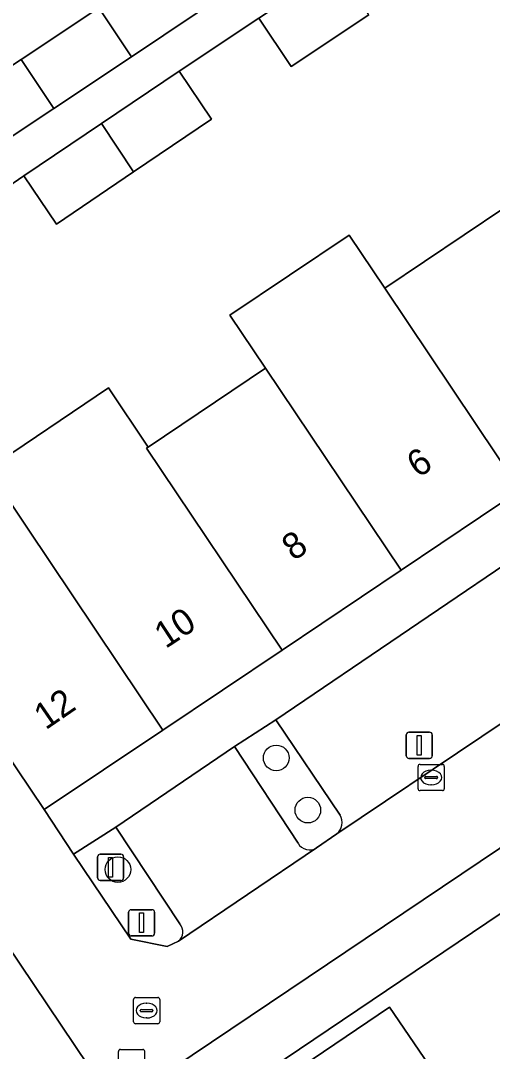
# Model space of a CAD drawing. Extents: x 158793 to 159888, y 384317 to 385256.
# Drawn here: x 158933.58 to 158951.57, y 384469.76 to 384509.06 of the extents above; entities that cross this region are included whole.
import ezdxf

# ---------------------------------------------------------------- set-up
doc = ezdxf.new("R2010")
doc.units = 0
for name, color, linetype in [('IMGEO_Boom', 7, 'Continuous'), ('IMGEO_Erf', 7, 'Continuous'), ('IMGEO_Groenvoorziening', 7, 'Continuous'), ('IMGEO_Kolk', 7, 'Continuous'), ('IMGEO_Lichtmast', 7, 'Continuous'), ('IMGEO_Pand', 7, 'Continuous'), ('IMGEO_Pand_nummerreeks', 7, 'Continuous'), ('IMGEO_Parkeervlak_open', 7, 'Continuous'), ('IMGEO_Rijbaan_lokaal_open', 7, 'Continuous'), ('IMGEO_Rioolput', 7, 'Continuous'), ('IMGEO_Voetpad_open', 7, 'Continuous')]:
    doc.layers.add(name, color=color, linetype=linetype)

msp = doc.modelspace()

# ---------------------------------------------------------------- linework, layer by layer
at = {"layer": 'IMGEO_Boom'}
for centre in [(158943.328, 384480.95), (158944.535, 384478.961), (158937.292, 384476.695)]:
    msp.add_circle(centre, 0.489, dxfattribs=at)
at = {"layer": 'IMGEO_Erf'}
for points in [[(158927.349, 384510.037), (158928.161, 384508.831), (158923.869, 384505.933), (158927.06, 384501.18), (158927.392, 384500.76), (158931.873, 384503.736), (158930.633, 384505.603), (158933.602, 384507.575), (158936.57, 384509.546), (158937.81, 384507.679), (158946.52, 384513.53)], [(158946.867, 384509.284), (158943.9, 384507.305), (158942.671, 384509.148), (158939.625, 384507.135), (158940.865, 384505.299), (158937.892, 384503.291), (158934.948, 384501.302), (158933.708, 384503.138), (158932.135, 384502.072)], [(158932.333, 384491.96), (158936.929, 384495.058), (158938.449, 384492.803), (158942.924, 384495.808), (158941.565, 384497.832), (158946.107, 384500.879), (158947.465, 384498.856), (158952.005, 384501.905)]]:
    msp.add_lwpolyline(points, dxfattribs=at)
msp.add_lwpolyline([(158952.313, 384474.588), (158955.028, 384476.41), (158954.683, 384476.897), (158943.127, 384469.112), (158943.486, 384468.628), (158947.655, 384471.449), (158950.46, 384467.335), (158952.777, 384468.889), (158955.093, 384470.444)], close=True, dxfattribs=at)
at = {"layer": 'IMGEO_Groenvoorziening'}
for points in [[(158945.768, 384478.775), (158943.309, 384482.4), (158941.736, 384481.389), (158944.163, 384477.698)], [(158939.656, 384474.621), (158937.216, 384478.314), (158935.604, 384477.288), (158937.781, 384474.037), (158939.171, 384473.761), (158939.597, 384473.965)], [(158944.87, 384477.519), (158945.645, 384478.054)]]:
    msp.add_lwpolyline(points, dxfattribs=at)
for centre, radius, start, end in [((158945.247, 384478.493), 0.592, 312.2014, 28.4361), ((158944.605, 384477.958), 0.513, 210.4848, 301.0998), ((158939.311, 384474.321), 0.457, 308.7681, 40.9533)]:
    msp.add_arc(centre, radius, start, end, dxfattribs=at)
at = {"layer": 'IMGEO_Kolk'}
for p, q in [((158948.813, 384480.704), (158949.665, 384480.704)), ((158948.738, 384479.778), (158948.738, 384480.63)), ((158949.226, 384480.484), (158949.251, 384480.484)), ((158949.739, 384480.63), (158949.739, 384479.778)), ((158948.997, 384480.198), (158948.997, 384480.21)), ((158949.435, 384480.161), (158949.037, 384480.161)), ((158949.04, 384480.247), (158949.438, 384480.247)), ((158949.249, 384479.924), (158949.224, 384479.924)), ((158949.481, 384480.21), (158949.481, 384480.198)), ((158949.665, 384479.704), (158948.813, 384479.704))]:
    msp.add_line(p, q, dxfattribs=at)
for points in [[(158948.813, 384480.704), (158949.665, 384480.704)], [(158948.738, 384479.778), (158948.738, 384480.63)], [(158949.739, 384480.63), (158949.739, 384479.778)], [(158949.665, 384479.704), (158948.813, 384479.704)]]:
    msp.add_lwpolyline(points, dxfattribs=at)
for centre, radius, start, end in [((158948.815, 384480.628), 0.0765, 91.552, 178.448), ((158948.815, 384480.628), 0.0765, 91.552, 178.448), ((158949.663, 384480.628), 0.0765, 1.552, 88.448), ((158949.663, 384480.628), 0.0765, 1.552, 88.448), ((158949.037, 384480.207), 0.0403, 85.8775, 175.7526), ((158949.034, 384480.197), 0.0366, 178.938, 274.7102), ((158949.438, 384480.204), 0.043, 264.8664, 352.4533), ((158949.442, 384480.209), 0.0386, 1.7309, 96.639), ((158948.815, 384479.78), 0.0765, 181.552, 268.448), ((158948.815, 384479.78), 0.0765, 181.552, 268.448), ((158949.663, 384479.78), 0.0765, 271.552, 358.448), ((158949.663, 384479.78), 0.0765, 271.552, 358.448)]:
    msp.add_arc(centre, radius, start, end, dxfattribs=at)
for centre, major_axis, ratio, start_param, end_param in [((158949.225, 384480.204), (-0.387, 0.002), 0.722429, 4.712389, 7.853982), ((158949.25, 384480.204), (-0.39, 0.002), 0.717154, 1.570796, 4.712389)]:
    msp.add_ellipse(centre, major_axis=major_axis, ratio=ratio, start_param=start_param, end_param=end_param, dxfattribs=at)
at = {"layer": 'IMGEO_Lichtmast'}
for p, q in [((158948.388, 384481.934), (158949.178, 384481.934)), ((158949.178, 384481.934), (158948.388, 384481.934)), ((158948.288, 384481.034), (158948.288, 384481.834)), ((158948.288, 384481.834), (158948.288, 384481.034)), ((158949.278, 384481.834), (158949.278, 384481.034)), ((158949.278, 384481.034), (158949.278, 384481.834)), ((158949.178, 384480.934), (158948.388, 384480.934)), ((158948.388, 384480.934), (158949.178, 384480.934)), ((158936.519, 384476.381), (158936.519, 384477.181)), ((158936.519, 384477.181), (158936.519, 384476.381)), ((158936.619, 384477.281), (158937.409, 384477.281)), ((158937.409, 384477.281), (158936.619, 384477.281)), ((158937.509, 384477.181), (158937.509, 384476.381)), ((158937.509, 384476.381), (158937.509, 384477.181)), ((158937.409, 384476.281), (158936.619, 384476.281)), ((158936.619, 384476.281), (158937.409, 384476.281)), ((158937.7, 384474.266), (158937.7, 384475.066)), ((158937.7, 384475.066), (158937.7, 384474.266)), ((158937.8, 384475.166), (158938.59, 384475.166)), ((158938.59, 384475.166), (158937.8, 384475.166)), ((158938.69, 384475.066), (158938.69, 384474.266)), ((158938.69, 384474.266), (158938.69, 384475.066)), ((158938.59, 384474.166), (158937.8, 384474.166)), ((158937.8, 384474.166), (158938.59, 384474.166))]:
    msp.add_line(p, q, dxfattribs=at)
for points in [[(158948.708, 384481.809), (158948.858, 384481.809), (158948.858, 384481.059), (158948.708, 384481.059), (158948.708, 384481.809)], [(158936.939, 384477.156), (158937.089, 384477.156), (158937.089, 384476.406), (158936.939, 384476.406), (158936.939, 384477.156)], [(158938.12, 384475.041), (158938.27, 384475.041), (158938.27, 384474.291), (158938.12, 384474.291), (158938.12, 384475.041)]]:
    msp.add_lwpolyline(points, dxfattribs=at)
for centre, start, end in [((158948.388, 384481.834), 90, 180), ((158948.388, 384481.834), 90, 180), ((158949.178, 384481.834), 0, 90), ((158949.178, 384481.834), 360, 90), ((158948.388, 384481.034), 180, 270), ((158948.388, 384481.034), 180, 270), ((158949.178, 384481.034), 270, 0), ((158949.178, 384481.034), 270, 0), ((158936.619, 384477.181), 90, 180), ((158936.619, 384477.181), 90, 180), ((158937.409, 384477.181), 0, 90), ((158937.409, 384477.181), 360, 90), ((158936.619, 384476.381), 180, 270), ((158936.619, 384476.381), 180, 270), ((158937.409, 384476.381), 270, 0), ((158937.409, 384476.381), 270, 0), ((158937.8, 384475.066), 90, 180), ((158937.8, 384475.066), 90, 180), ((158938.59, 384475.066), 0, 90), ((158938.59, 384475.066), 360, 90), ((158937.8, 384474.266), 180, 270), ((158937.8, 384474.266), 180, 270), ((158938.59, 384474.266), 270, 0), ((158938.59, 384474.266), 270, 0)]:
    msp.add_arc(centre, 0.1, start, end, dxfattribs=at)
at = {"layer": 'IMGEO_Pand'}
for points in [[(158946.867, 384509.284), (158945.642, 384511.129), (158942.671, 384509.148), (158943.9, 384507.305)], [(158933.602, 384507.575), (158934.842, 384505.708), (158937.81, 384507.679), (158936.57, 384509.546)], [(158933.602, 384507.575), (158930.633, 384505.603), (158931.873, 384503.736), (158934.842, 384505.708)], [(158937.892, 384503.291), (158940.865, 384505.299), (158939.625, 384507.135), (158936.667, 384505.136)], [(158937.892, 384503.291), (158936.667, 384505.136), (158933.708, 384503.138), (158934.948, 384501.302)], [(158957.17, 384494.211), (158952.005, 384501.905), (158947.465, 384498.856), (158952.633, 384491.158)], [(158947.465, 384498.856), (158946.107, 384500.879), (158941.565, 384497.832), (158942.924, 384495.808), (158948.093, 384488.11), (158952.633, 384491.158)], [(158942.924, 384495.808), (158938.449, 384492.803), (158938.383, 384492.759), (158943.556, 384485.056), (158948.093, 384488.11)], [(158938.383, 384492.759), (158938.449, 384492.803), (158936.929, 384495.058), (158932.333, 384491.96), (158933.843, 384489.711), (158939.011, 384482.013), (158943.556, 384485.056)], [(158933.843, 384489.711), (158932.333, 384491.96), (158927.794, 384488.901), (158929.303, 384486.662), (158934.481, 384478.979), (158939.011, 384482.013)], [(158955.08, 384465.456), (158952.777, 384468.889), (158950.46, 384467.335), (158947.655, 384471.449), (158943.486, 384468.628), (158940.007, 384466.274), (158944.276, 384459.95), (158944.757, 384460.273), (158945.842, 384458.661), (158948.778, 384460.636), (158948.514, 384461.029), (158953.711, 384464.533), (158955.186, 384462.334), (158956.557, 384463.254)]]:
    msp.add_lwpolyline(points, close=True, dxfattribs=at)
at = {"layer": 'IMGEO_Parkeervlak_open'}
for points in [[(158955.982, 384485.568), (158953.513, 384489.321), (158943.309, 384482.4), (158945.768, 384478.775)], [(158945.645, 384478.054), (158956.705, 384485.484)], [(158944.163, 384477.698), (158941.736, 384481.389), (158937.216, 384478.314), (158939.656, 384474.621)], [(158939.597, 384473.965), (158944.87, 384477.519)]]:
    msp.add_lwpolyline(points, dxfattribs=at)
for centre, radius, start, end in [((158945.247, 384478.493), 0.592, 312.2014, 28.4361), ((158944.605, 384477.958), 0.513, 210.4848, 301.0998), ((158939.311, 384474.321), 0.457, 308.7681, 40.9533)]:
    msp.add_arc(centre, radius, start, end, dxfattribs=at)
at = {"layer": 'IMGEO_Rijbaan_lokaal_open'}
for points in [[(158949.297, 384549.549), (158949.066, 384548.587), (158947.914, 384546.992), (158903.79, 384517.357), (158937.214, 384467.664), (158981.152, 384497.194)], [(158978.609, 384500.167), (158976.591, 384498.78), (158969.739, 384494.223), (158968.931, 384493.669), (158957.495, 384486.016), (158956.705, 384485.484), (158945.645, 384478.054), (158944.87, 384477.519), (158939.597, 384473.965), (158939.171, 384473.761), (158937.781, 384474.037), (158935.604, 384477.288), (158934.481, 384478.979), (158929.303, 384486.662), (158927.794, 384488.901), (158923.029, 384495.988), (158922.273, 384497.113), (158922.072, 384497.41), (158918.628, 384502.494), (158918.049, 384503.347), (158914.389, 384508.81), (158913.236, 384510.512)]]:
    msp.add_lwpolyline(points, dxfattribs=at)
at = {"layer": 'IMGEO_Rioolput'}
for p, q in [((158937.886, 384470.894), (158937.886, 384471.746)), ((158937.961, 384471.82), (158938.813, 384471.82)), ((158938.887, 384471.746), (158938.887, 384470.894)), ((158938.145, 384471.314), (158938.145, 384471.326)), ((158938.583, 384471.277), (158938.185, 384471.277)), ((158938.188, 384471.363), (158938.586, 384471.363)), ((158938.374, 384471.6), (158938.399, 384471.6)), ((158938.629, 384471.326), (158938.629, 384471.314)), ((158938.397, 384471.04), (158938.372, 384471.04)), ((158938.813, 384470.82), (158937.961, 384470.82)), ((158937.311, 384468.912), (158937.311, 384469.764)), ((158937.386, 384469.838), (158938.238, 384469.838)), ((158938.312, 384469.764), (158938.312, 384468.912))]:
    msp.add_line(p, q, dxfattribs=at)
for points in [[(158937.886, 384470.894), (158937.886, 384471.746)], [(158937.961, 384471.82), (158938.813, 384471.82)], [(158938.887, 384471.746), (158938.887, 384470.894)], [(158938.813, 384470.82), (158937.961, 384470.82)], [(158937.311, 384468.912), (158937.311, 384469.764)], [(158937.386, 384469.838), (158938.238, 384469.838)], [(158938.312, 384469.764), (158938.312, 384468.912)]]:
    msp.add_lwpolyline(points, dxfattribs=at)
for centre, radius, start, end in [((158937.963, 384471.744), 0.0765, 91.552, 178.448), ((158937.963, 384471.744), 0.0765, 91.552, 178.448), ((158938.811, 384471.744), 0.0765, 1.552, 88.448), ((158938.811, 384471.744), 0.0765, 1.552, 88.448), ((158938.185, 384471.323), 0.0403, 85.8775, 175.7526), ((158938.182, 384471.313), 0.0366, 178.938, 274.7102), ((158938.586, 384471.32), 0.043, 264.8664, 352.4533), ((158938.59, 384471.325), 0.0386, 1.7309, 96.639), ((158937.963, 384470.896), 0.0765, 181.552, 268.448), ((158937.963, 384470.896), 0.0765, 181.552, 268.448), ((158938.811, 384470.896), 0.0765, 271.552, 358.448), ((158938.811, 384470.896), 0.0765, 271.552, 358.448), ((158937.388, 384469.762), 0.0765, 91.552, 178.448), ((158937.388, 384469.762), 0.0765, 91.552, 178.448), ((158938.236, 384469.762), 0.0765, 1.552, 88.448), ((158938.236, 384469.762), 0.0765, 1.552, 88.448)]:
    msp.add_arc(centre, radius, start, end, dxfattribs=at)
for centre, major_axis, ratio, start_param, end_param in [((158938.373, 384471.32), (-0.387, 0.002), 0.722429, 4.712389, 7.853982), ((158938.398, 384471.32), (-0.39, 0.002), 0.717154, 1.570796, 4.712389)]:
    msp.add_ellipse(centre, major_axis=major_axis, ratio=ratio, start_param=start_param, end_param=end_param, dxfattribs=at)
at = {"layer": 'IMGEO_Voetpad_open'}
msp.add_lwpolyline([(158943.127, 384469.112), (158954.683, 384476.897), (158964.02, 384483.187), (158971.406, 384488.163), (158975.957, 384491.229), (158980.004, 384493.955), (158982.541, 384495.683), (158981.152, 384497.194), (158937.214, 384467.664), (158903.79, 384517.357)], dxfattribs=at)
for points in [[(158939.625, 384507.135), (158942.671, 384509.148), (158945.642, 384511.129), (158948.612, 384513.11), (158949.656, 384511.544), (158951.441, 384512.734), (158950.836, 384513.639), (158949.556, 384515.555), (158946.52, 384513.53), (158937.81, 384507.679), (158934.842, 384505.708), (158931.873, 384503.736), (158927.392, 384500.76), (158927.479, 384500.65), (158922.273, 384497.113), (158923.029, 384495.988), (158924.741, 384497.137), (158927.71, 384499.119), (158929.183, 384500.102), (158932.135, 384502.072), (158933.708, 384503.138), (158936.667, 384505.136)], [(158965.778, 384497.542), (158967.366, 384498.584), (158973.409, 384502.674), (158976.234, 384504.561), (158975.088, 384506.233), (158974.565, 384505.899), (158968.253, 384501.675), (158961.704, 384497.263), (158957.17, 384494.211), (158952.633, 384491.158), (158948.093, 384488.11), (158943.556, 384485.056), (158939.011, 384482.013), (158934.481, 384478.979), (158935.604, 384477.288), (158937.216, 384478.314), (158941.736, 384481.389), (158943.309, 384482.4), (158953.513, 384489.321), (158955.064, 384490.327)]]:
    msp.add_lwpolyline(points, close=True, dxfattribs=at)

# ---------------------------------------------------------------- texts
at = {"layer": 'IMGEO_Pand_nummerreeks'}
for s, rotation, p in [('6', 33.5352, (158948.742, 384491.603)), ('8', 35.0478, (158943.999, 384488.438)), ('10', 33.3633, (158939.11, 384485.097)), ('12', 34.5494, (158934.536, 384481.996))]:
    msp.add_text(s, height=1, rotation=rotation, dxfattribs=at).set_placement(p)

doc.saveas('drawing.dxf')
